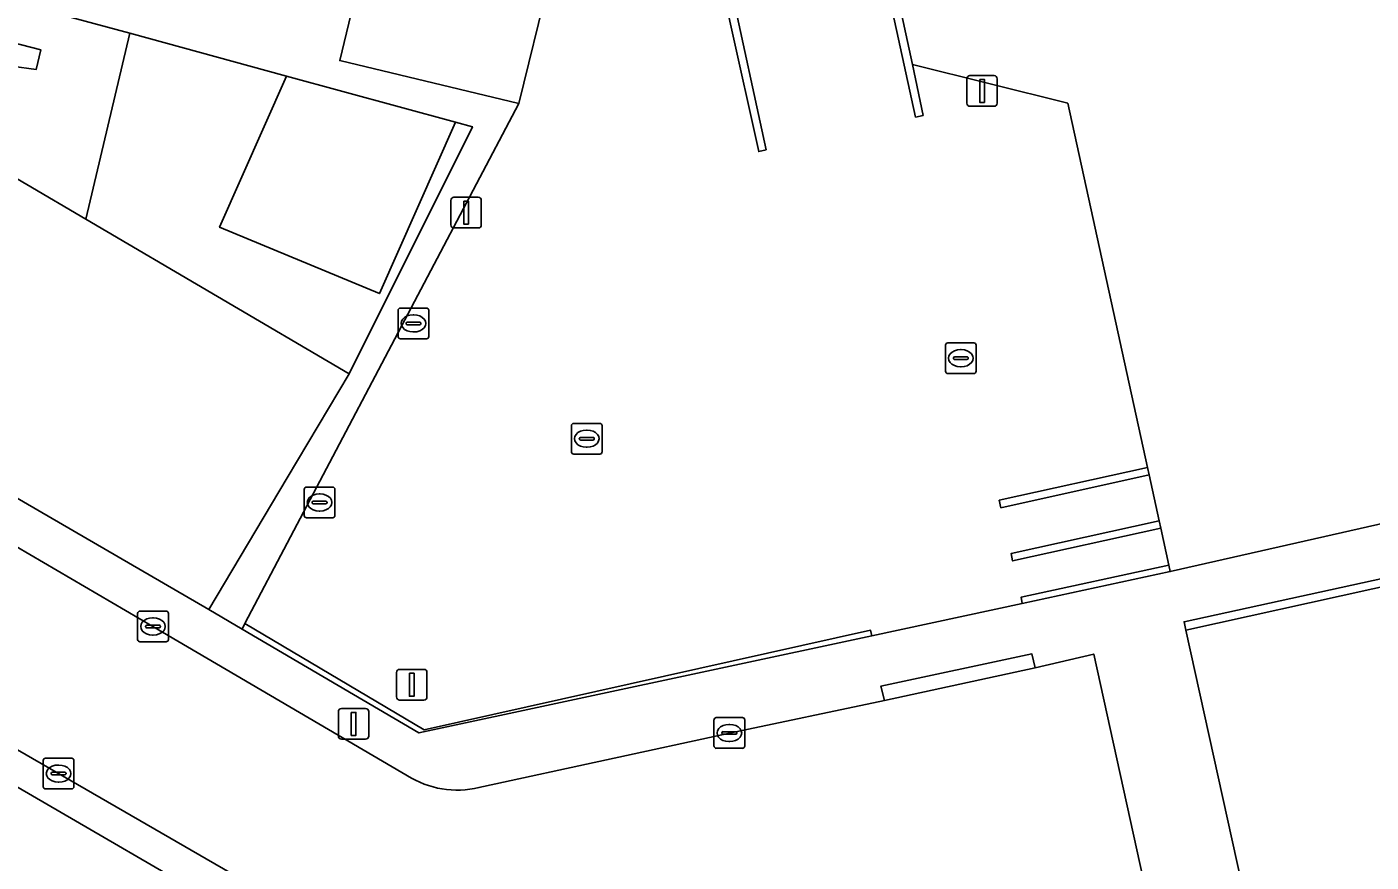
# Model space of a CAD drawing. Extents: x 160030 to 160839, y 385325 to 386450.
# Drawn here: x 160736.55 to 160780.35, y 385442.08 to 385469.3 of the extents above; entities that cross this region are included whole.
import ezdxf

# ---------------------------------------------------------------- set-up
doc = ezdxf.new("R2010")
doc.units = 0
for name, color, linetype in [('IMGEO_Erf', 7, 'Continuous'), ('IMGEO_Groenvoorziening', 7, 'Continuous'), ('IMGEO_Kolk', 7, 'Continuous'), ('IMGEO_Lichtmast', 7, 'Continuous'), ('IMGEO_Muur', 7, 'Continuous'), ('IMGEO_Pand', 7, 'Continuous'), ('IMGEO_Parkeervlak_open', 7, 'Continuous'), ('IMGEO_Rijbaan_lokaal_open', 7, 'Continuous'), ('IMGEO_Voetpad_open', 7, 'Continuous')]:
    doc.layers.add(name, color=color, linetype=linetype)

msp = doc.modelspace()

# ---------------------------------------------------------------- linework, layer by layer
at = {"layer": 'IMGEO_Erf'}
msp.add_lwpolyline([(160745.01, 385467.702), (160739.898, 385469.096), (160738.47, 385463.031), (160747.051, 385457.999), (160751.068, 385466.051), (160750.511, 385466.203), (160748.035, 385460.608), (160742.829, 385462.774)], close=True, dxfattribs=at)
msp.add_lwpolyline([(160752.844, 385416.93), (160750.705, 385427.021), (160746.187, 385428.561), (160745.497, 385428.823), (160749.051, 385436.742), (160747.604, 385437.915), (160732.046, 385446.957), (160729.843, 385447.8), (160725.493, 385448.718), (160720.779, 385449.623), (160714.437, 385436.294), (160712.364, 385432.029), (160705.872, 385413.085), (160701.581, 385401.12), (160700.714, 385398.091), (160686.767, 385359.888)], dxfattribs=at)
at = {"layer": 'IMGEO_Groenvoorziening'}
msp.add_lwpolyline([(160800.511, 385455.651), (160798.644, 385455.243), (160774.255, 385449.913), (160774.31, 385449.642), (160798.688, 385455.032), (160812.533, 385392.356), (160814.276, 385392.749)], close=True, dxfattribs=at)
at = {"layer": 'IMGEO_Kolk'}
for p, q in [((160748.643, 385459.212), (160748.643, 385460.064)), ((160748.718, 385460.138), (160749.57, 385460.138)), ((160749.131, 385459.918), (160749.156, 385459.918)), ((160749.644, 385460.064), (160749.644, 385459.212)), ((160748.902, 385459.632), (160748.902, 385459.644)), ((160749.34, 385459.595), (160748.942, 385459.595)), ((160748.945, 385459.681), (160749.343, 385459.681)), ((160749.386, 385459.644), (160749.386, 385459.632)), ((160749.57, 385459.138), (160748.718, 385459.138)), ((160749.154, 385459.358), (160749.129, 385459.358)), ((160766.554, 385459.003), (160767.406, 385459.003)), ((160766.479, 385458.077), (160766.479, 385458.929)), ((160766.781, 385458.546), (160767.179, 385458.546)), ((160766.967, 385458.783), (160766.992, 385458.783)), ((160767.48, 385458.929), (160767.48, 385458.077)), ((160766.738, 385458.497), (160766.738, 385458.509)), ((160767.176, 385458.46), (160766.778, 385458.46)), ((160766.99, 385458.223), (160766.965, 385458.223)), ((160767.222, 385458.509), (160767.222, 385458.497)), ((160767.406, 385458.003), (160766.554, 385458.003)), ((160754.365, 385456.379), (160755.217, 385456.379)), ((160754.29, 385455.453), (160754.29, 385456.305)), ((160754.592, 385455.922), (160754.99, 385455.922)), ((160754.778, 385456.159), (160754.803, 385456.159)), ((160755.291, 385456.305), (160755.291, 385455.453)), ((160754.549, 385455.873), (160754.549, 385455.885)), ((160754.987, 385455.836), (160754.589, 385455.836)), ((160754.801, 385455.599), (160754.776, 385455.599)), ((160755.033, 385455.885), (160755.033, 385455.873)), ((160755.217, 385455.379), (160754.365, 385455.379)), ((160745.586, 385453.374), (160745.586, 385454.226)), ((160745.661, 385454.3), (160746.513, 385454.3)), ((160746.587, 385454.226), (160746.587, 385453.374)), ((160745.845, 385453.794), (160745.845, 385453.806)), ((160746.283, 385453.757), (160745.885, 385453.757)), ((160745.888, 385453.843), (160746.286, 385453.843)), ((160746.074, 385454.08), (160746.099, 385454.08)), ((160746.329, 385453.806), (160746.329, 385453.794)), ((160746.513, 385453.3), (160745.661, 385453.3)), ((160746.097, 385453.52), (160746.072, 385453.52)), ((160740.232, 385450.258), (160741.084, 385450.258)), ((160740.157, 385449.332), (160740.157, 385450.184)), ((160740.459, 385449.801), (160740.857, 385449.801)), ((160740.645, 385450.038), (160740.67, 385450.038)), ((160741.158, 385450.184), (160741.158, 385449.332)), ((160740.416, 385449.752), (160740.416, 385449.764)), ((160740.854, 385449.715), (160740.456, 385449.715)), ((160740.668, 385449.478), (160740.643, 385449.478)), ((160740.9, 385449.764), (160740.9, 385449.752)), ((160741.084, 385449.258), (160740.232, 385449.258)), ((160758.937, 385445.859), (160758.937, 385446.711)), ((160759.012, 385446.785), (160759.864, 385446.785)), ((160759.938, 385446.711), (160759.938, 385445.859)), ((160759.196, 385446.279), (160759.196, 385446.291)), ((160759.239, 385446.328), (160759.637, 385446.328)), ((160759.425, 385446.565), (160759.45, 385446.565)), ((160759.68, 385446.291), (160759.68, 385446.279)), ((160759.634, 385446.242), (160759.236, 385446.242)), ((160759.448, 385446.005), (160759.423, 385446.005)), ((160737.156, 385445.461), (160738.008, 385445.461)), ((160759.864, 385445.785), (160759.012, 385445.785)), ((160737.081, 385444.535), (160737.081, 385445.387)), ((160737.34, 385444.955), (160737.34, 385444.967)), ((160737.383, 385445.004), (160737.781, 385445.004)), ((160737.569, 385445.241), (160737.594, 385445.241)), ((160737.824, 385444.967), (160737.824, 385444.955)), ((160738.082, 385445.387), (160738.082, 385444.535)), ((160737.778, 385444.918), (160737.38, 385444.918)), ((160737.592, 385444.681), (160737.567, 385444.681)), ((160738.008, 385444.461), (160737.156, 385444.461))]:
    msp.add_line(p, q, dxfattribs=at)
for points in [[(160748.643, 385459.212), (160748.643, 385460.064)], [(160748.718, 385460.138), (160749.57, 385460.138)], [(160749.644, 385460.064), (160749.644, 385459.212)], [(160749.57, 385459.138), (160748.718, 385459.138)], [(160766.554, 385459.003), (160767.406, 385459.003)], [(160766.479, 385458.077), (160766.479, 385458.929)], [(160767.48, 385458.929), (160767.48, 385458.077)], [(160767.406, 385458.003), (160766.554, 385458.003)], [(160754.365, 385456.379), (160755.217, 385456.379)], [(160754.29, 385455.453), (160754.29, 385456.305)], [(160755.291, 385456.305), (160755.291, 385455.453)], [(160755.217, 385455.379), (160754.365, 385455.379)], [(160745.586, 385453.374), (160745.586, 385454.226)], [(160745.661, 385454.3), (160746.513, 385454.3)], [(160746.587, 385454.226), (160746.587, 385453.374)], [(160746.513, 385453.3), (160745.661, 385453.3)], [(160740.232, 385450.258), (160741.084, 385450.258)], [(160740.157, 385449.332), (160740.157, 385450.184)], [(160741.158, 385450.184), (160741.158, 385449.332)], [(160741.084, 385449.258), (160740.232, 385449.258)], [(160758.937, 385445.859), (160758.937, 385446.711)], [(160759.012, 385446.785), (160759.864, 385446.785)], [(160759.938, 385446.711), (160759.938, 385445.859)], [(160737.156, 385445.461), (160738.008, 385445.461)], [(160759.864, 385445.785), (160759.012, 385445.785)], [(160737.081, 385444.535), (160737.081, 385445.387)], [(160738.082, 385445.387), (160738.082, 385444.535)], [(160738.008, 385444.461), (160737.156, 385444.461)]]:
    msp.add_lwpolyline(points, dxfattribs=at)
for centre, radius, start, end in [((160748.72, 385460.062), 0.0765, 91.552, 178.448), ((160748.72, 385460.062), 0.0765, 91.552, 178.448), ((160749.568, 385460.062), 0.0765, 1.552, 88.448), ((160749.568, 385460.062), 0.0765, 1.552, 88.448), ((160748.942, 385459.641), 0.0403, 85.8775, 175.7526), ((160748.939, 385459.631), 0.0366, 178.938, 274.7102), ((160749.343, 385459.638), 0.043, 264.8664, 352.4533), ((160749.347, 385459.643), 0.0386, 1.7309, 96.639), ((160748.72, 385459.214), 0.0765, 181.552, 268.448), ((160748.72, 385459.214), 0.0765, 181.552, 268.448), ((160749.568, 385459.214), 0.0765, 271.552, 358.448), ((160749.568, 385459.214), 0.0765, 271.552, 358.448), ((160766.556, 385458.927), 0.0765, 91.552, 178.448), ((160766.556, 385458.927), 0.0765, 91.552, 178.448), ((160767.404, 385458.927), 0.0765, 1.552, 88.448), ((160767.404, 385458.927), 0.0765, 1.552, 88.448), ((160766.778, 385458.506), 0.0403, 85.8775, 175.7526), ((160767.183, 385458.508), 0.0386, 1.7309, 96.639), ((160766.775, 385458.496), 0.0366, 178.938, 274.7102), ((160767.179, 385458.503), 0.043, 264.8664, 352.4533), ((160766.556, 385458.079), 0.0765, 181.552, 268.448), ((160766.556, 385458.079), 0.0765, 181.552, 268.448), ((160767.404, 385458.079), 0.0765, 271.552, 358.448), ((160767.404, 385458.079), 0.0765, 271.552, 358.448), ((160754.367, 385456.303), 0.0765, 91.552, 178.448), ((160754.367, 385456.303), 0.0765, 91.552, 178.448), ((160755.215, 385456.303), 0.0765, 1.552, 88.448), ((160755.215, 385456.303), 0.0765, 1.552, 88.448), ((160754.589, 385455.882), 0.0403, 85.8775, 175.7526), ((160754.994, 385455.884), 0.0386, 1.7309, 96.639), ((160754.586, 385455.872), 0.0366, 178.938, 274.7102), ((160754.99, 385455.879), 0.043, 264.8664, 352.4533), ((160754.367, 385455.455), 0.0765, 181.552, 268.448), ((160754.367, 385455.455), 0.0765, 181.552, 268.448), ((160755.215, 385455.455), 0.0765, 271.552, 358.448), ((160755.215, 385455.455), 0.0765, 271.552, 358.448), ((160745.663, 385454.224), 0.0765, 91.552, 178.448), ((160745.663, 385454.224), 0.0765, 91.552, 178.448), ((160746.511, 385454.224), 0.0765, 1.552, 88.448), ((160746.511, 385454.224), 0.0765, 1.552, 88.448), ((160745.885, 385453.803), 0.0403, 85.8775, 175.7526), ((160745.882, 385453.793), 0.0366, 178.938, 274.7102), ((160746.286, 385453.8), 0.043, 264.8664, 352.4533), ((160746.29, 385453.805), 0.0386, 1.7309, 96.639), ((160745.663, 385453.376), 0.0765, 181.552, 268.448), ((160745.663, 385453.376), 0.0765, 181.552, 268.448), ((160746.511, 385453.376), 0.0765, 271.552, 358.448), ((160746.511, 385453.376), 0.0765, 271.552, 358.448), ((160740.234, 385450.182), 0.0765, 91.552, 178.448), ((160740.234, 385450.182), 0.0765, 91.552, 178.448), ((160741.082, 385450.182), 0.0765, 1.552, 88.448), ((160741.082, 385450.182), 0.0765, 1.552, 88.448), ((160740.456, 385449.761), 0.0403, 85.8775, 175.7526), ((160740.861, 385449.763), 0.0386, 1.7309, 96.639), ((160740.234, 385449.334), 0.0765, 181.552, 268.448), ((160740.234, 385449.334), 0.0765, 181.552, 268.448), ((160740.453, 385449.751), 0.0366, 178.938, 274.7102), ((160740.857, 385449.758), 0.043, 264.8664, 352.4533), ((160741.082, 385449.334), 0.0765, 271.552, 358.448), ((160741.082, 385449.334), 0.0765, 271.552, 358.448), ((160759.014, 385446.709), 0.0765, 91.552, 178.448), ((160759.014, 385446.709), 0.0765, 91.552, 178.448), ((160759.862, 385446.709), 0.0765, 1.552, 88.448), ((160759.862, 385446.709), 0.0765, 1.552, 88.448), ((160759.236, 385446.288), 0.0403, 85.8775, 175.7526), ((160759.233, 385446.278), 0.0366, 178.938, 274.7102), ((160759.637, 385446.285), 0.043, 264.8664, 352.4533), ((160759.641, 385446.29), 0.0386, 1.7309, 96.639), ((160759.014, 385445.861), 0.0765, 181.552, 268.448), ((160759.014, 385445.861), 0.0765, 181.552, 268.448), ((160759.862, 385445.861), 0.0765, 271.552, 358.448), ((160759.862, 385445.861), 0.0765, 271.552, 358.448), ((160737.158, 385445.385), 0.0765, 91.552, 178.448), ((160737.158, 385445.385), 0.0765, 91.552, 178.448), ((160738.006, 385445.385), 0.0765, 1.552, 88.448), ((160738.006, 385445.385), 0.0765, 1.552, 88.448), ((160737.38, 385444.964), 0.0403, 85.8775, 175.7526), ((160737.377, 385444.954), 0.0366, 178.938, 274.7102), ((160737.781, 385444.961), 0.043, 264.8664, 352.4533), ((160737.785, 385444.966), 0.0386, 1.7309, 96.639), ((160737.158, 385444.537), 0.0765, 181.552, 268.448), ((160737.158, 385444.537), 0.0765, 181.552, 268.448), ((160738.006, 385444.537), 0.0765, 271.552, 358.448), ((160738.006, 385444.537), 0.0765, 271.552, 358.448)]:
    msp.add_arc(centre, radius, start, end, dxfattribs=at)
for centre, major_axis, ratio, start_param, end_param in [((160749.13, 385459.638), (-0.387, 0.002), 0.722429, 4.712389, 7.853982), ((160749.155, 385459.638), (-0.39, 0.002), 0.717154, 1.570796, 4.712389), ((160766.966, 385458.503), (-0.387, 0.002), 0.722429, 4.712389, 7.853982), ((160766.991, 385458.503), (-0.39, 0.002), 0.717154, 1.570796, 4.712389), ((160754.777, 385455.879), (-0.387, 0.002), 0.722429, 4.712389, 7.853982), ((160754.802, 385455.879), (-0.39, 0.002), 0.717154, 1.570796, 4.712389), ((160746.073, 385453.8), (-0.387, 0.002), 0.722429, 4.712389, 7.853982), ((160746.098, 385453.8), (-0.39, 0.002), 0.717154, 1.570796, 4.712389), ((160740.644, 385449.758), (-0.387, 0.002), 0.722429, 4.712389, 7.853982), ((160740.669, 385449.758), (-0.39, 0.002), 0.717154, 1.570796, 4.712389), ((160759.424, 385446.285), (-0.387, 0.002), 0.722429, 4.712389, 7.853982), ((160759.449, 385446.285), (-0.39, 0.002), 0.717154, 1.570796, 4.712389), ((160737.568, 385444.961), (-0.387, 0.002), 0.722429, 4.712389, 7.853982), ((160737.593, 385444.961), (-0.39, 0.002), 0.717154, 1.570796, 4.712389)]:
    msp.add_ellipse(centre, major_axis=major_axis, ratio=ratio, start_param=start_param, end_param=end_param, dxfattribs=at)
at = {"layer": 'IMGEO_Lichtmast'}
for p, q in [((160767.176, 385466.815), (160767.176, 385467.615)), ((160767.176, 385467.615), (160767.176, 385466.815)), ((160767.276, 385467.715), (160768.066, 385467.715)), ((160768.066, 385467.715), (160767.276, 385467.715)), ((160768.166, 385467.615), (160768.166, 385466.815)), ((160768.166, 385466.815), (160768.166, 385467.615)), ((160768.066, 385466.715), (160767.276, 385466.715)), ((160767.276, 385466.715), (160768.066, 385466.715)), ((160750.364, 385462.849), (160750.364, 385463.649)), ((160750.364, 385463.649), (160750.364, 385462.849)), ((160750.464, 385463.749), (160751.254, 385463.749)), ((160751.254, 385463.749), (160750.464, 385463.749)), ((160751.354, 385463.649), (160751.354, 385462.849)), ((160751.354, 385462.849), (160751.354, 385463.649)), ((160751.254, 385462.749), (160750.464, 385462.749)), ((160750.464, 385462.749), (160751.254, 385462.749)), ((160748.594, 385447.46), (160748.594, 385448.26)), ((160748.594, 385448.26), (160748.594, 385447.46)), ((160748.694, 385448.36), (160749.484, 385448.36)), ((160749.484, 385448.36), (160748.694, 385448.36)), ((160749.584, 385448.26), (160749.584, 385447.46)), ((160749.584, 385447.46), (160749.584, 385448.26)), ((160749.484, 385447.36), (160748.694, 385447.36)), ((160748.694, 385447.36), (160749.484, 385447.36)), ((160746.697, 385446.183), (160746.697, 385446.983)), ((160746.697, 385446.983), (160746.697, 385446.183)), ((160746.797, 385447.083), (160747.587, 385447.083)), ((160747.587, 385447.083), (160746.797, 385447.083)), ((160747.687, 385446.983), (160747.687, 385446.183)), ((160747.687, 385446.183), (160747.687, 385446.983)), ((160747.587, 385446.083), (160746.797, 385446.083)), ((160746.797, 385446.083), (160747.587, 385446.083))]:
    msp.add_line(p, q, dxfattribs=at)
for points in [[(160767.596, 385467.59), (160767.746, 385467.59), (160767.746, 385466.84), (160767.596, 385466.84), (160767.596, 385467.59)], [(160750.784, 385463.624), (160750.934, 385463.624), (160750.934, 385462.874), (160750.784, 385462.874), (160750.784, 385463.624)], [(160749.014, 385448.235), (160749.164, 385448.235), (160749.164, 385447.485), (160749.014, 385447.485), (160749.014, 385448.235)], [(160747.117, 385446.958), (160747.267, 385446.958), (160747.267, 385446.208), (160747.117, 385446.208), (160747.117, 385446.958)]]:
    msp.add_lwpolyline(points, dxfattribs=at)
for centre, start, end in [((160767.276, 385467.615), 90, 180), ((160767.276, 385467.615), 90, 180), ((160768.066, 385467.615), 0, 90), ((160768.066, 385467.615), 360, 90), ((160767.276, 385466.815), 180, 270), ((160767.276, 385466.815), 180, 270), ((160768.066, 385466.815), 270, 0), ((160768.066, 385466.815), 270, 0), ((160750.464, 385463.649), 90, 180), ((160750.464, 385463.649), 90, 180), ((160751.254, 385463.649), 0, 90), ((160751.254, 385463.649), 360, 90), ((160750.464, 385462.849), 180, 270), ((160750.464, 385462.849), 180, 270), ((160751.254, 385462.849), 270, 0), ((160751.254, 385462.849), 270, 0), ((160748.694, 385448.26), 90, 180), ((160748.694, 385448.26), 90, 180), ((160749.484, 385448.26), 0, 90), ((160749.484, 385448.26), 360, 90), ((160748.694, 385447.46), 180, 270), ((160748.694, 385447.46), 180, 270), ((160749.484, 385447.46), 270, 0), ((160749.484, 385447.46), 270, 0), ((160746.797, 385446.983), 90, 180), ((160746.797, 385446.983), 90, 180), ((160747.587, 385446.983), 0, 90), ((160747.587, 385446.983), 360, 90), ((160746.797, 385446.183), 180, 270), ((160746.797, 385446.183), 180, 270), ((160747.587, 385446.183), 270, 0), ((160747.587, 385446.183), 270, 0)]:
    msp.add_arc(centre, 0.1, start, end, dxfattribs=at)
at = {"layer": 'IMGEO_Muur'}
for points in [[(160763.48, 385476.944), (160763.213, 385476.886), (160765.505, 385466.363), (160765.752, 385466.419), (160765.41, 385468.082)], [(160758.091, 385475.77), (160759.472, 385469.398), (160760.394, 385465.24), (160760.636, 385465.299), (160758.356, 385475.828)], [(160773.062, 385454.941), (160768.232, 385453.874), (160768.286, 385453.627), (160773.115, 385454.697)], [(160773.443, 385453.198), (160768.62, 385452.136), (160768.668, 385451.895), (160773.496, 385452.958)], [(160773.804, 385451.549), (160773.759, 385451.754), (160768.941, 385450.711), (160768.982, 385450.51), (160772.595, 385451.288)], [(160749.322, 385446.285), (160764.078, 385449.456), (160764.038, 385449.634), (160749.496, 385446.385), (160743.653, 385449.85), (160743.559, 385449.67)]]:
    msp.add_lwpolyline(points, close=True, dxfattribs=at)
msp.add_lwpolyline([(160729.843, 385447.8), (160732.046, 385446.957), (160747.604, 385437.915), (160749.051, 385436.742)], dxfattribs=at)
at = {"layer": 'IMGEO_Pand'}
for points in [[(160732.006, 385472.444), (160732.571, 385475.455), (160729.008, 385476.347), (160727.549, 385476.712), (160724.157, 385477.561), (160723, 385472.182), (160736.998, 385468.554), (160736.855, 385467.916), (160735.255, 385468.13), (160734.615, 385465.292), (160738.47, 385463.031), (160739.898, 385469.096), (160737.279, 385469.81), (160737.602, 385471.256)], [(160734.615, 385465.292), (160735.255, 385468.13), (160736.855, 385467.916), (160736.998, 385468.554), (160723, 385472.182), (160720.983, 385462.799), (160742.478, 385450.309), (160745.034, 385454.607), (160747.051, 385457.999), (160738.47, 385463.031)], [(160750.511, 385466.203), (160745.01, 385467.702), (160742.829, 385462.774), (160748.035, 385460.608)], [(160809.548, 385388.768), (160808.287, 385388.503), (160807.798, 385390.833), (160809.183, 385391.124), (160809.109, 385391.476), (160812.533, 385392.356), (160798.688, 385455.032), (160774.31, 385449.642), (160787.467, 385389.948), (160788.235, 385386.464), (160788.707, 385384.054), (160792.951, 385384.942), (160802.259, 385386.891), (160809.612, 385388.463)]]:
    msp.add_lwpolyline(points, close=True, dxfattribs=at)
for points in [[(160763.48, 385476.944), (160765.41, 385468.082), (160770.463, 385466.817), (160773.062, 385454.941), (160773.115, 385454.697), (160773.443, 385453.198), (160773.496, 385452.958), (160773.759, 385451.754), (160773.804, 385451.549), (160781.143, 385453.208)], [(160747.685, 385472.141), (160746.745, 385468.204), (160752.583, 385466.809), (160753.541, 385470.756)]]:
    msp.add_lwpolyline(points, dxfattribs=at)
at = {"layer": 'IMGEO_Parkeervlak_open'}
msp.add_lwpolyline([(160727.594, 385476.894), (160727.549, 385476.712), (160729.008, 385476.347), (160732.571, 385475.455), (160732.006, 385472.444), (160737.602, 385471.256), (160737.279, 385469.81), (160739.898, 385469.096), (160745.01, 385467.702), (160750.511, 385466.203), (160751.068, 385466.051), (160747.051, 385457.999), (160745.034, 385454.607), (160742.478, 385450.309), (160743.559, 385449.67), (160743.653, 385449.85), (160752.583, 385466.809), (160746.745, 385468.204), (160747.685, 385472.141)], close=True, dxfattribs=at)
for points in [[(160753.541, 385470.756), (160752.583, 385466.809), (160743.653, 385449.85), (160749.496, 385446.385), (160764.038, 385449.634), (160764.078, 385449.456), (160768.982, 385450.51), (160768.941, 385450.711), (160773.759, 385451.754), (160773.496, 385452.958), (160768.668, 385451.895), (160768.62, 385452.136), (160773.443, 385453.198), (160773.115, 385454.697), (160768.286, 385453.627), (160768.232, 385453.874), (160773.062, 385454.941), (160770.463, 385466.817), (160765.41, 385468.082), (160765.752, 385466.419), (160765.505, 385466.363), (160763.213, 385476.886)], [(160758.356, 385475.828), (160760.636, 385465.299), (160760.394, 385465.24), (160759.472, 385469.398)]]:
    msp.add_lwpolyline(points, dxfattribs=at)
at = {"layer": 'IMGEO_Rijbaan_lokaal_open'}
for points in [[(160749.079, 385444.814), (160741.78, 385449.098), (160740.657, 385449.758), (160737.086, 385451.842), (160734.41, 385453.412), (160732.633, 385454.32), (160731.685, 385454.683), (160729.758, 385455.232), (160728.545, 385455.508), (160720.888, 385456.675), (160720.304, 385456.764), (160718.792, 385450.935), (160720.793, 385450.546), (160726.959, 385449.349), (160731.255, 385448.462), (160733.019, 385447.599), (160749.102, 385438.307), (160750.005, 385437.708)], [(160759.214, 385396.647), (160757.396, 385395.957), (160751.451, 385396.075), (160750.65, 385388), (160753.902, 385388.053), (160757.033, 385388.105), (160760.164, 385388.156), (160763.295, 385388.207), (160765.988, 385388.375), (160769.168, 385388.608), (160772.347, 385388.841), (160775.527, 385389.074), (160778.707, 385389.307), (160781.886, 385389.54), (160784.316, 385389.718), (160773.25, 385440.048), (160771.31, 385448.855)], [(160771.31, 385448.855), (160769.406, 385448.412), (160764.491, 385447.342), (160759.438, 385446.284), (160751.426, 385444.544)]]:
    msp.add_lwpolyline(points, dxfattribs=at)
msp.add_arc((160750.573, 385447.465), 3.043, 240.5993, 286.2758, dxfattribs=at)
at = {"layer": 'IMGEO_Voetpad_open'}
for points in [[(160720.983, 385462.799), (160720.304, 385456.764), (160720.888, 385456.675), (160728.545, 385455.508), (160729.758, 385455.232), (160731.685, 385454.683), (160732.633, 385454.32), (160734.41, 385453.412), (160737.086, 385451.842), (160740.657, 385449.758), (160741.78, 385449.098), (160749.079, 385444.814)], [(160788.235, 385386.464), (160787.467, 385389.948), (160774.31, 385449.642), (160774.255, 385449.913), (160798.644, 385455.243), (160800.511, 385455.651), (160800.148, 385457.351), (160798.155, 385456.956), (160797.548, 385456.836), (160781.143, 385453.208), (160773.804, 385451.549), (160772.595, 385451.288), (160768.982, 385450.51), (160764.078, 385449.456), (160749.322, 385446.285), (160743.559, 385449.67), (160742.478, 385450.309), (160720.983, 385462.799)], [(160733.019, 385447.599), (160731.255, 385448.462), (160726.959, 385449.349), (160720.793, 385450.546), (160720.779, 385449.623), (160725.493, 385448.718), (160729.843, 385447.8), (160732.046, 385446.957), (160747.604, 385437.915), (160749.051, 385436.742), (160745.497, 385428.823), (160746.187, 385428.561), (160750.705, 385427.021), (160752.844, 385416.93), (160751.519, 385396.757), (160751.451, 385396.075), (160757.396, 385395.957), (160759.214, 385396.647)], [(160751.426, 385444.544), (160759.438, 385446.284), (160764.491, 385447.342), (160764.375, 385447.812), (160769.294, 385448.865), (160769.406, 385448.412), (160771.31, 385448.855), (160773.25, 385440.048), (160784.316, 385389.718)], [(160750.005, 385437.708), (160749.102, 385438.307), (160733.019, 385447.599)]]:
    msp.add_lwpolyline(points, dxfattribs=at)
msp.add_lwpolyline([(160769.406, 385448.412), (160769.294, 385448.865), (160764.375, 385447.812), (160764.491, 385447.342)], close=True, dxfattribs=at)
msp.add_arc((160750.573, 385447.465), 3.043, 240.5993, 286.2758, dxfattribs=at)

doc.saveas('drawing.dxf')
